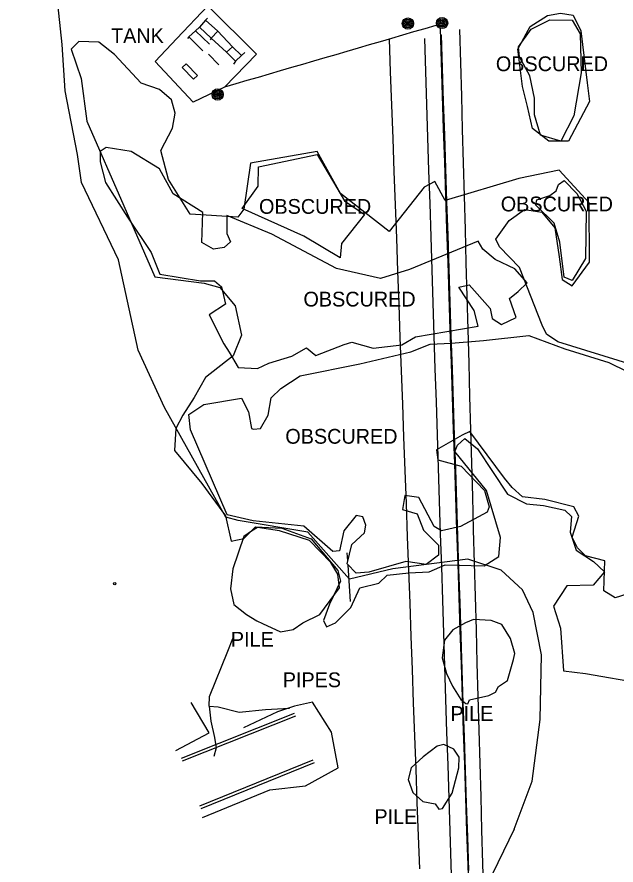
# Model space of a CAD drawing. Extents: x 368532 to 392481, y 10654822 to 10676899.
# Drawn here: x 375452.6 to 375654.9, y 10668037.2 to 10668323.9 of the extents above; entities that cross this region are included whole.
import ezdxf

# ---------------------------------------------------------------- set-up
doc = ezdxf.new("R2010")
doc.units = 0
for name, color, linetype in [('p_Catenary', 7, 'Continuous'), ('p_dtm obscured area', 7, 'Continuous'), ('p_dtm stock pile', 7, 'Continuous'), ('p_structure constr area', 7, 'Continuous'), ('p_structure fence', 7, 'Continuous'), ('p_structure pipe', 7, 'Continuous'), ('p_structure tank', 7, 'Continuous'), ('p_structure unidentified', 7, 'Continuous'), ('p_structure wall', 7, 'Continuous'), ('p_utility general pole', 7, 'Continuous'), ('p_veg woods', 7, 'Continuous')]:
    doc.layers.add(name, color=color, linetype=linetype)

msp = doc.modelspace()

# ---------------------------------------------------------------- linework, layer by layer
at = {"layer": 'p_Catenary'}
for points in [[(375522.84, 10668300.32), (375526.59, 10668301.42), (375530.35, 10668302.51), (375534.11, 10668303.61), (375537.86, 10668304.71), (375541.62, 10668305.81), (375545.37, 10668306.91), (375549.13, 10668308.01), (375552.88, 10668309.1), (375556.64, 10668310.2), (375560.39, 10668311.3), (375564.15, 10668312.4), (375567.9, 10668313.5), (375571.66, 10668314.6), (375575.41, 10668315.69), (375579.17, 10668316.79), (375582.92, 10668317.89), (375586.68, 10668318.99), (375590.43, 10668320.09), (375594.19, 10668321.18)], [(375605.33, 10668025.93), (375604.95, 10668037.24), (375604.58, 10668048.56), (375604.2, 10668059.87), (375603.83, 10668071.18), (375603.45, 10668082.49), (375603.08, 10668093.8), (375602.7, 10668105.11), (375602.33, 10668116.43), (375601.96, 10668127.74), (375601.58, 10668139.05), (375601.21, 10668150.36), (375600.83, 10668161.67), (375600.46, 10668172.99), (375600.08, 10668184.3), (375599.71, 10668195.61), (375599.33, 10668206.92), (375598.96, 10668218.23), (375598.59, 10668229.54), (375598.21, 10668240.86), (375597.84, 10668252.17), (375597.46, 10668263.48), (375597.09, 10668274.79), (375596.71, 10668286.1), (375596.34, 10668297.41), (375595.96, 10668308.73), (375595.59, 10668320.04)], [(375602.07, 10668319.75), (375602.38, 10668308.47), (375602.69, 10668297.18), (375603, 10668285.9), (375603.31, 10668274.62), (375603.62, 10668263.34), (375603.93, 10668252.06), (375604.24, 10668240.77), (375604.55, 10668229.49), (375604.86, 10668218.21), (375605.18, 10668206.93), (375605.49, 10668195.65), (375605.8, 10668184.36), (375606.11, 10668173.08), (375606.42, 10668161.8), (375606.73, 10668150.52), (375607.04, 10668139.24), (375607.35, 10668127.95), (375607.66, 10668116.67), (375607.97, 10668105.39), (375608.29, 10668094.11), (375608.6, 10668082.83), (375608.91, 10668071.54), (375609.22, 10668060.26), (375609.53, 10668048.98), (375609.84, 10668037.7), (375610.15, 10668026.42)], [(375595.85, 10668317.91), (375596.22, 10668306.61), (375596.59, 10668295.31), (375596.96, 10668284.01), (375597.33, 10668272.71), (375597.7, 10668261.41), (375598.07, 10668250.1), (375598.44, 10668238.8), (375598.81, 10668227.5), (375599.18, 10668216.2), (375599.55, 10668204.9), (375599.92, 10668193.6), (375600.29, 10668182.3), (375600.66, 10668171), (375601.03, 10668159.69), (375601.4, 10668148.39), (375601.77, 10668137.09), (375602.14, 10668125.79), (375602.5, 10668114.49), (375602.87, 10668103.19), (375603.24, 10668091.89), (375603.61, 10668080.58), (375603.98, 10668069.28), (375604.35, 10668057.98), (375604.72, 10668046.68), (375605.09, 10668035.38)], [(375578.28, 10668316.56), (375578.68, 10668305.33), (375579.09, 10668294.11), (375579.5, 10668282.88), (375579.91, 10668271.65), (375580.32, 10668260.42), (375580.73, 10668249.19), (375581.14, 10668237.97), (375581.55, 10668226.74), (375581.96, 10668215.51), (375582.37, 10668204.28), (375582.77, 10668193.06), (375583.18, 10668181.83), (375583.59, 10668170.6), (375584, 10668159.37), (375584.41, 10668148.15), (375584.82, 10668136.92), (375585.23, 10668125.69), (375585.64, 10668114.46), (375586.05, 10668103.24), (375586.46, 10668092.01), (375586.86, 10668080.78), (375587.27, 10668069.55), (375587.68, 10668058.33), (375588.09, 10668047.1), (375588.5, 10668035.87)], [(375590.21, 10668316.65), (375590.56, 10668305.48), (375590.92, 10668294.31), (375591.28, 10668283.14), (375591.64, 10668271.98), (375591.99, 10668260.81), (375592.35, 10668249.64), (375592.71, 10668238.47), (375593.07, 10668227.31), (375593.42, 10668216.14), (375593.78, 10668204.97), (375594.14, 10668193.8), (375594.5, 10668182.63), (375594.85, 10668171.47), (375595.21, 10668160.3), (375595.57, 10668149.13), (375595.93, 10668137.96), (375596.28, 10668126.79), (375596.64, 10668115.63), (375597, 10668104.46), (375597.36, 10668093.29), (375597.71, 10668082.12), (375598.07, 10668070.95), (375598.43, 10668059.79), (375598.79, 10668048.62), (375599.14, 10668037.45), (375599.5, 10668026.28)]]:
    msp.add_lwpolyline(points, dxfattribs=at)
at = {"layer": 'p_dtm obscured area'}
for points in [[(375627.43, 10668296.53), (375625.79, 10668304.08), (375622.37, 10668310.42), (375621.99, 10668313.88), (375626.24, 10668319.86), (375632.57, 10668322.99), (375640.11, 10668322.85), (375642.77, 10668318.25), (375643.11, 10668305), (375640.7, 10668290.49), (375636.3, 10668281.95), (375629.37, 10668283.98), (375627.42, 10668290.87)], [(375527.33, 10668205.4), (375533.88, 10668205.11), (375537.63, 10668206.86), (375545.42, 10668209.29), (375550.35, 10668212.03), (375553.51, 10668209.49), (375563.13, 10668213.23), (375565.64, 10668213.98), (375572.9, 10668211.98), (375582.57, 10668213.08), (375587.22, 10668215.79), (375608.36, 10668219.43), (375607.02, 10668224.71), (375601.8, 10668232.58), (375605.32, 10668233.35), (375612.37, 10668225.38), (375613.12, 10668221.97), (375616.27, 10668219.96), (375621.24, 10668222.32), (375618.91, 10668228.78), (375621.92, 10668231.08), (375624.96, 10668234.04), (375620.79, 10668238.82), (375614.08, 10668241.88), (375609.95, 10668245.46), (375608.32, 10668248.11), (375585.13, 10668238.55), (375575.43, 10668235.53), (375560.54, 10668238.85), (375538.64, 10668250.53), (375523.47, 10668256.84), (375523.46, 10668250.7), (375524.67, 10668247.95), (375522.54, 10668245.95), (375519, 10668245.47), (375515.01, 10668247.67), (375515.4, 10668257.84), (375505.31, 10668264.13), (375500.69, 10668272.64), (375491.19, 10668278.47), (375482.7, 10668279.76), (375480.68, 10668278.48), (375480.63, 10668274.98), (375482.44, 10668267.98), (375489.96, 10668256.22), (375497.87, 10668244.28), (375500.78, 10668236.92), (375514.55, 10668234.77), (375519.35, 10668234.66), (375521.68, 10668232.66), (375522.98, 10668226.86), (375517.48, 10668223.19), (375522.43, 10668213.41), (375524.22, 10668210.58)], [(375528.59, 10668259.12), (375534.1, 10668266.73), (375534.16, 10668273.26), (375554, 10668277.38), (375563.23, 10668261.74), (375570.02, 10668257.1), (375562.16, 10668247.32), (375561.72, 10668242.53), (375549.52, 10668249.79)], [(375637.42, 10668235.92), (375635.98, 10668247.81), (375634.09, 10668254.18), (375627.82, 10668260.26), (375628.19, 10668262.12), (375632.59, 10668263.56), (375634.73, 10668265.09), (375635.49, 10668267.33), (375637.41, 10668268.64), (375641.68, 10668264.21), (375644.82, 10668258.27), (375644.6, 10668242.22), (375640.08, 10668234.82)]]:
    msp.add_lwpolyline(points, close=True, dxfattribs=at)
msp.add_lwpolyline([(375662.49, 10668129.99), (375654.7, 10668127.57), (375650.85, 10668129.93), (375651.18, 10668140.09), (375644.62, 10668141.77), (375641.93, 10668144.46), (375640.15, 10668148.05), (375642.35, 10668155.1), (375640.71, 10668158.28), (375630.85, 10668160.76), (375623.31, 10668161.72), (375619.9, 10668164.85), (375617.21, 10668167.96), (375605.57, 10668183.78), (375602.92, 10668182.48), (375594.29, 10668177.61), (375594.8, 10668174.21), (375602.57, 10668172.08), (375610.47, 10668163.78), (375612.08, 10668158.29), (375611.45, 10668156.5), (375602.43, 10668151.68), (375595.93, 10668150.16), (375593.52, 10668151.62), (375588.28, 10668161.41), (375583.64, 10668162.16), (375582.82, 10668157.37), (375587.72, 10668155.98), (375589.86, 10668150.41), (375594.97, 10668145.3), (375594.95, 10668141.94), (375590.78, 10668138.85), (375583.91, 10668139.79), (375571.45, 10668136.18), (375567.12, 10668135.85), (375564.09, 10668138.98), (375565.68, 10668145.53), (375570, 10668149.55), (375570.44, 10668152.09), (375569.41, 10668154.95), (375567.16, 10668155.38), (375563.02, 10668150.13), (375561.55, 10668143.4), (375559.31, 10668143.21), (375549.51, 10668151.78), (375532.38, 10668153.57), (375523.63, 10668155.55), (375511.24, 10668184.33), (375510.58, 10668189.53), (375515.74, 10668192.87), (375528.46, 10668195.02), (375530.82, 10668190.43), (375531.78, 10668184.73), (375532.52, 10668184.53), (375534.8, 10668184.73), (375537.47, 10668189.28), (375538.47, 10668195.1), (375541.67, 10668198.33), (375548.26, 10668202.64), (375568.45, 10668206.61), (375585.61, 10668210.73), (375592.19, 10668213.31), (375599.2, 10668213.64), (375610.19, 10668214.55), (375625.45, 10668216.25), (375637.6, 10668211.67), (375652.49, 10668207.15), (375658.72, 10668204.08)], dxfattribs=at)
at = {"layer": 'p_dtm stock pile'}
for p, q in [((375533.87, 10668151.28), (375531.78, 10668150.03)), ((375541.25, 10668150.18), (375533.87, 10668151.28)), ((375529.26, 10668148.32), (375525.48, 10668137.3)), ((375531.78, 10668150.03), (375529.26, 10668148.32)), ((375551.41, 10668146.96), (375541.25, 10668150.18)), ((375558.6, 10668139.5), (375551.41, 10668146.96)), ((375560.98, 10668135.57), (375558.6, 10668139.5)), ((375525.48, 10668137.3), (375524.68, 10668130.56)), ((375561.49, 10668130.89), (375560.98, 10668135.57)), ((375524.68, 10668130.56), (375525.81, 10668125.29)), ((375554.83, 10668121.93), (375561.49, 10668130.89)), ((375525.81, 10668125.29), (375530.13, 10668121.94)), ((375530.13, 10668121.94), (375533.62, 10668119.77)), ((375549.19, 10668119.04), (375554.83, 10668121.93)), ((375533.62, 10668119.77), (375535.49, 10668118.81)), ((375545.85, 10668116.81), (375549.19, 10668119.04)), ((375604.12, 10668119.1), (375599.77, 10668116.72)), ((375606.79, 10668120.18), (375604.12, 10668119.1)), ((375612.73, 10668119.89), (375606.79, 10668120.18)), ((375616.37, 10668118.47), (375612.73, 10668119.89)), ((375535.49, 10668118.81), (375541.61, 10668115.98)), ((375541.61, 10668115.98), (375545.85, 10668116.81)), ((375599.77, 10668116.72), (375596.94, 10668113.2)), ((375619.26, 10668113.72), (375616.37, 10668118.47)), ((375596.94, 10668113.2), (375596.19, 10668107.26)), ((375620.73, 10668108.76), (375619.26, 10668113.72)), ((375620.35, 10668106.67), (375620.73, 10668108.76)), ((375596.19, 10668107.26), (375597.71, 10668101.89)), ((375618.28, 10668099.61), (375620.35, 10668106.67)), ((375597.71, 10668101.89), (375599.7, 10668097.64)), ((375615.2, 10668097.55), (375618.28, 10668099.61)), ((375599.7, 10668097.64), (375602.47, 10668093.19)), ((375614.24, 10668095.68), (375615.2, 10668097.55)), ((375602.47, 10668093.19), (375604.2, 10668091.75)), ((375605.46, 10668093.01), (375611.96, 10668094.46)), ((375611.96, 10668094.46), (375614.24, 10668095.68)), ((375604.2, 10668091.75), (375604.87, 10668091.64)), ((375604.87, 10668091.64), (375605.46, 10668093.01)), ((375594.51, 10668077.4), (375589.78, 10668073.81)), ((375596.82, 10668077.93), (375594.51, 10668077.4)), ((375600.2, 10668076.39), (375596.82, 10668077.93)), ((375601.94, 10668073.6), (375600.2, 10668076.39)), ((375589.78, 10668073.81), (375585.77, 10668070.03)), ((375601.81, 10668070.1), (375601.94, 10668073.6)), ((375585.77, 10668070.03), (375584.71, 10668066.1)), ((375599.53, 10668061.52), (375601.81, 10668070.1)), ((375584.71, 10668066.1), (375586.3, 10668061.76)), ((375586.3, 10668061.76), (375589.66, 10668058.64)), ((375596.29, 10668056.29), (375599.53, 10668061.52)), ((375589.66, 10668058.64), (375593.88, 10668057.89)), ((375593.88, 10668057.89), (375595.11, 10668056.02)), ((375595.11, 10668056.02), (375596.29, 10668056.29))]:
    msp.add_line(p, q, dxfattribs=at)
at = {"layer": 'p_structure constr area'}
for p, q in [((375467.8, 10668314.67), (375452.57, 10668459.17)), ((375468.85, 10668298.96), (375467.8, 10668314.67)), ((375473.05, 10668277.44), (375468.85, 10668298.96)), ((375474.36, 10668268), (375473.05, 10668277.44)), ((375486.88, 10668241.8), (375474.36, 10668268)), ((375493.55, 10668211.25), (375486.88, 10668241.8)), ((375502.45, 10668191.92), (375493.55, 10668211.25)), ((375523.14, 10668154.79), (375502.45, 10668191.92)), ((375527.31, 10668153.71), (375523.14, 10668154.79)), ((375550.79, 10668149.78), (375527.31, 10668153.71)), ((375564.86, 10668133.84), (375550.79, 10668149.78)), ((375604.91, 10668140.62), (375579.51, 10668137.32)), ((375616.12, 10668136.89), (375604.91, 10668140.62)), ((375579.51, 10668137.32), (375564.86, 10668133.84)), ((375623.32, 10668130.28), (375616.12, 10668136.89)), ((375626.95, 10668122.57), (375623.32, 10668130.28)), ((375629.76, 10668108.29), (375626.95, 10668122.57)), ((375629.26, 10668086.36), (375629.76, 10668108.29)), ((375626.66, 10668065.55), (375629.26, 10668086.36)), ((375620.5, 10668049.3), (375626.66, 10668065.55)), ((375620.5, 10668049.3), (375610.66, 10668028.97))]:
    msp.add_line(p, q, dxfattribs=at)
at = {"layer": 'p_structure fence'}
for p, q in [((375506.61, 10668316.6), (375517.08, 10668327.73)), ((375517.08, 10668327.73), (375533.5, 10668311.38)), ((375499.31, 10668308.87), (375506.61, 10668316.6)), ((375533.5, 10668311.38), (375522.67, 10668300.2)), ((375512.06, 10668295.09), (375499.31, 10668308.87)), ((375522.67, 10668300.2), (375512.06, 10668295.09)), ((375517.48, 10668081.84), (375511.4, 10668092.13)), ((375546.36, 10668090.95), (375540.6, 10668088.95)), ((375552.35, 10668092.2), (375546.36, 10668090.95)), ((375558.83, 10668082.09), (375552.35, 10668092.2)), ((375540.6, 10668088.95), (375529.07, 10668083.6)), ((375506.21, 10668075.92), (375517.48, 10668081.84)), ((375561.02, 10668070.04), (375558.83, 10668082.09)), ((375550.08, 10668063.97), (375561.02, 10668070.04)), ((375515.25, 10668053.29), (375537.94, 10668062.56)), ((375537.94, 10668062.56), (375550.08, 10668063.97))]:
    msp.add_line(p, q, dxfattribs=at)
at = {"layer": 'p_structure pipe'}
for p, q in [((375516.25, 10668322.9), (375514.19, 10668320.49)), ((375516.98, 10668323.49), (375516.25, 10668322.9)), ((375520.48, 10668319.13), (375516.25, 10668322.9)), ((375514.19, 10668320.49), (375512.84, 10668319.23)), ((375518.18, 10668316.74), (375514.19, 10668320.49)), ((375510.68, 10668317.23), (375510.23, 10668316.66)), ((375512.84, 10668319.23), (375510.68, 10668317.23)), ((375515.33, 10668312.52), (375510.68, 10668317.23)), ((375517.6, 10668314.77), (375512.84, 10668319.23)), ((375520.48, 10668319.13), (375518.18, 10668316.74)), ((375525.42, 10668313.89), (375520.48, 10668319.13)), ((375518.18, 10668316.74), (375517.82, 10668316.19)), ((375523.39, 10668312), (375518.18, 10668316.74)), ((375525.42, 10668313.89), (375523.39, 10668312)), ((375528.39, 10668310.96), (375525.42, 10668313.89)), ((375520.78, 10668307.72), (375517.28, 10668311.34)), ((375526.42, 10668308.98), (375523.39, 10668312)), ((375529.59, 10668311.88), (375528.39, 10668310.96)), ((375526.42, 10668308.98), (375525.69, 10668307.92)), ((375528.39, 10668310.96), (375526.42, 10668308.98)), ((375564.34, 10668140), (375564.15, 10668142.71)), ((375565.29, 10668126.27), (375564.44, 10668138.62)), ((375523.75, 10668109.53), (375525.52, 10668113.81)), ((375517.6, 10668094.21), (375523.75, 10668109.53)), ((375517.54, 10668090.94), (375517.6, 10668094.21)), ((375517.54, 10668090.94), (375518.05, 10668085.84)), ((375517.54, 10668090.94), (375520.5, 10668090.71)), ((375520.5, 10668090.71), (375527.68, 10668088.84)), ((375527.68, 10668088.84), (375536.5, 10668089.79)), ((375536.5, 10668089.79), (375544.65, 10668090.17)), ((375518.05, 10668085.84), (375519.3, 10668080.25)), ((375519.3, 10668080.25), (375519.82, 10668076.82)), ((375519.82, 10668076.82), (375519.02, 10668073.89))]:
    msp.add_line(p, q, dxfattribs=at)
at = {"layer": 'p_structure tank'}
for p, q in [((375509.68, 10668308.11), (375508.38, 10668306.86)), ((375508.38, 10668306.86), (375512.21, 10668302.86)), ((375513.51, 10668304.11), (375509.68, 10668308.11)), ((375512.21, 10668302.86), (375513.51, 10668304.11))]:
    msp.add_line(p, q, dxfattribs=at)
at = {"layer": 'p_structure unidentified'}
msp.add_circle((375485.6, 10668132.34), 0.375, dxfattribs=at)
at = {"layer": 'p_structure wall'}
for p, q in [((375546.24, 10668088.47), (375508.03, 10668073.2)), ((375546.61, 10668087.54), (375508.4, 10668072.28)), ((375514.36, 10668057.25), (375552.67, 10668072.8)), ((375514.74, 10668056.32), (375553.05, 10668071.88))]:
    msp.add_line(p, q, dxfattribs=at)
at = {"layer": 'p_utility general pole'}
for centre, radius in [((375584.62, 10668321.72), 1.9), ((375584.62, 10668321.72), 1.44), ((375584.62, 10668321.72), 0.973), ((375596.19, 10668321.88), 1.9), ((375596.19, 10668321.88), 1.44), ((375596.19, 10668321.88), 0.973), ((375584.62, 10668321.72), 0.539), ((375584.62, 10668321.72), 0.192), ((375596.19, 10668321.88), 0.539), ((375596.19, 10668321.88), 0.192), ((375520.36, 10668297.72), 1.9), ((375520.36, 10668297.72), 1.44), ((375520.36, 10668297.72), 0.973), ((375520.36, 10668297.72), 0.539), ((375520.36, 10668297.72), 0.192)]:
    msp.add_circle(centre, radius, dxfattribs=at)
at = {"layer": 'p_veg woods'}
msp.add_lwpolyline([(375621.79, 10668313.1), (375625.94, 10668320.72), (375631.77, 10668324.47), (375636.15, 10668325.27), (375640.51, 10668324.53), (375643.03, 10668319.27), (375645.23, 10668301.65), (375645.96, 10668295.35), (375638.91, 10668281.89), (375632.25, 10668281.96), (375626.76, 10668286.2), (375625.02, 10668293.64), (375623.31, 10668300.43)], close=True, dxfattribs=at)
msp.add_lwpolyline([(375660.37, 10668206.31), (375635.29, 10668214.1), (375631.43, 10668216.65), (375629.98, 10668219.71), (375622.38, 10668239.21), (375615.57, 10668246.19), (375614.32, 10668248.75), (375618.84, 10668255.06), (375624.02, 10668258.78), (375629.83, 10668257.97), (375634.23, 10668252.59), (375635.75, 10668242.85), (375636.77, 10668235.19), (375640.17, 10668233), (375645.95, 10668240.98), (375645.86, 10668261.11), (375635.78, 10668272.11), (375622.08, 10668269.32), (375597.22, 10668261.87), (375593.77, 10668268.29), (375590.17, 10668266.36), (375578.35, 10668251.45), (375561.84, 10668264.22), (375553.97, 10668278.48), (375531.51, 10668274.55), (375529.21, 10668258.91), (375527.17, 10668256.22), (375511.1, 10668257.31), (375503.78, 10668269.03), (375501.18, 10668278.79), (375505.06, 10668286.33), (375505.96, 10668291.36), (375504.72, 10668295.92), (375500.71, 10668299.4), (375494.57, 10668301.57), (375485.57, 10668311.24), (375480.19, 10668315.36), (375473.51, 10668315.61), (375470.86, 10668313.04), (375474.26, 10668303.13), (375476.16, 10668288.68), (375488.66, 10668260.04), (375499.18, 10668236.02), (375515.82, 10668233.96), (375521.06, 10668232.44), (375526.33, 10668226.31), (375528.38, 10668216.39), (375525.61, 10668209.39), (375516.22, 10668202), (375512.44, 10668195.27), (375508.58, 10668189.31), (375506.24, 10668184.73), (375505.83, 10668177.29), (375514.99, 10668166.19), (375522.98, 10668155.2), (375524.93, 10668146.66), (375529.25, 10668147.6), (375533.14, 10668151.56), (375542.08, 10668151.09), (375552.01, 10668147.42), (375560.93, 10668136.81), (375561.88, 10668133.19), (375558.13, 10668125.34), (375556.16, 10668119.91), (375557.14, 10668117.74), (375560.16, 10668119.05), (375565.41, 10668124.27), (375568.37, 10668130.87), (375574.84, 10668132.5), (375577.58, 10668135.17), (375584.97, 10668136.02), (375591.78, 10668136.3), (375597.25, 10668138.66), (375610.4, 10668138.32), (375615.35, 10668141.55), (375615.86, 10668147.98), (375611.17, 10668163.8), (375600.48, 10668176.96), (375601.36, 10668179.15), (375603.86, 10668181.42), (375608.19, 10668177.94), (375618.23, 10668162.61), (375624.69, 10668159.27), (375630.46, 10668158.78), (375637.66, 10668157.19), (375639.93, 10668155.06), (375639.49, 10668149.76), (375641.46, 10668143.6), (375647.32, 10668139.77), (375651.05, 10668136.27), (375647.2, 10668131.85), (375638.34, 10668131.63), (375633.79, 10668124.67), (375636.22, 10668117.31), (375637.14, 10668102.8), (375644.59, 10668101.89), (375664.16, 10668098.57)], dxfattribs=at)

# ---------------------------------------------------------------- texts
at = {"layer": 'p_dtm obscured area'}
for p in [(375612.49, 10668305.61), (375532.48, 10668257.37), (375614.15, 10668258.2), (375547.49, 10668226.03), (375541.37, 10668179.64)]:
    msp.add_text(' OBSCURED', height=5, dxfattribs=at).set_placement(p)
at = {"layer": 'p_dtm stock pile'}
for p in [(375522.96, 10668111.02), (375597.15, 10668085.9), (375571.46, 10668051.06)]:
    msp.add_text(' PILE', height=5, dxfattribs=at).set_placement(p)
at = {"layer": 'p_structure pipe'}
msp.add_text('PIPES', height=5, dxfattribs=at).set_placement((375542.35, 10668097.31))
at = {"layer": 'p_structure tank'}
msp.add_text(' TANK', height=5, dxfattribs=at).set_placement((375482.5, 10668315.12))

doc.saveas('drawing.dxf')
